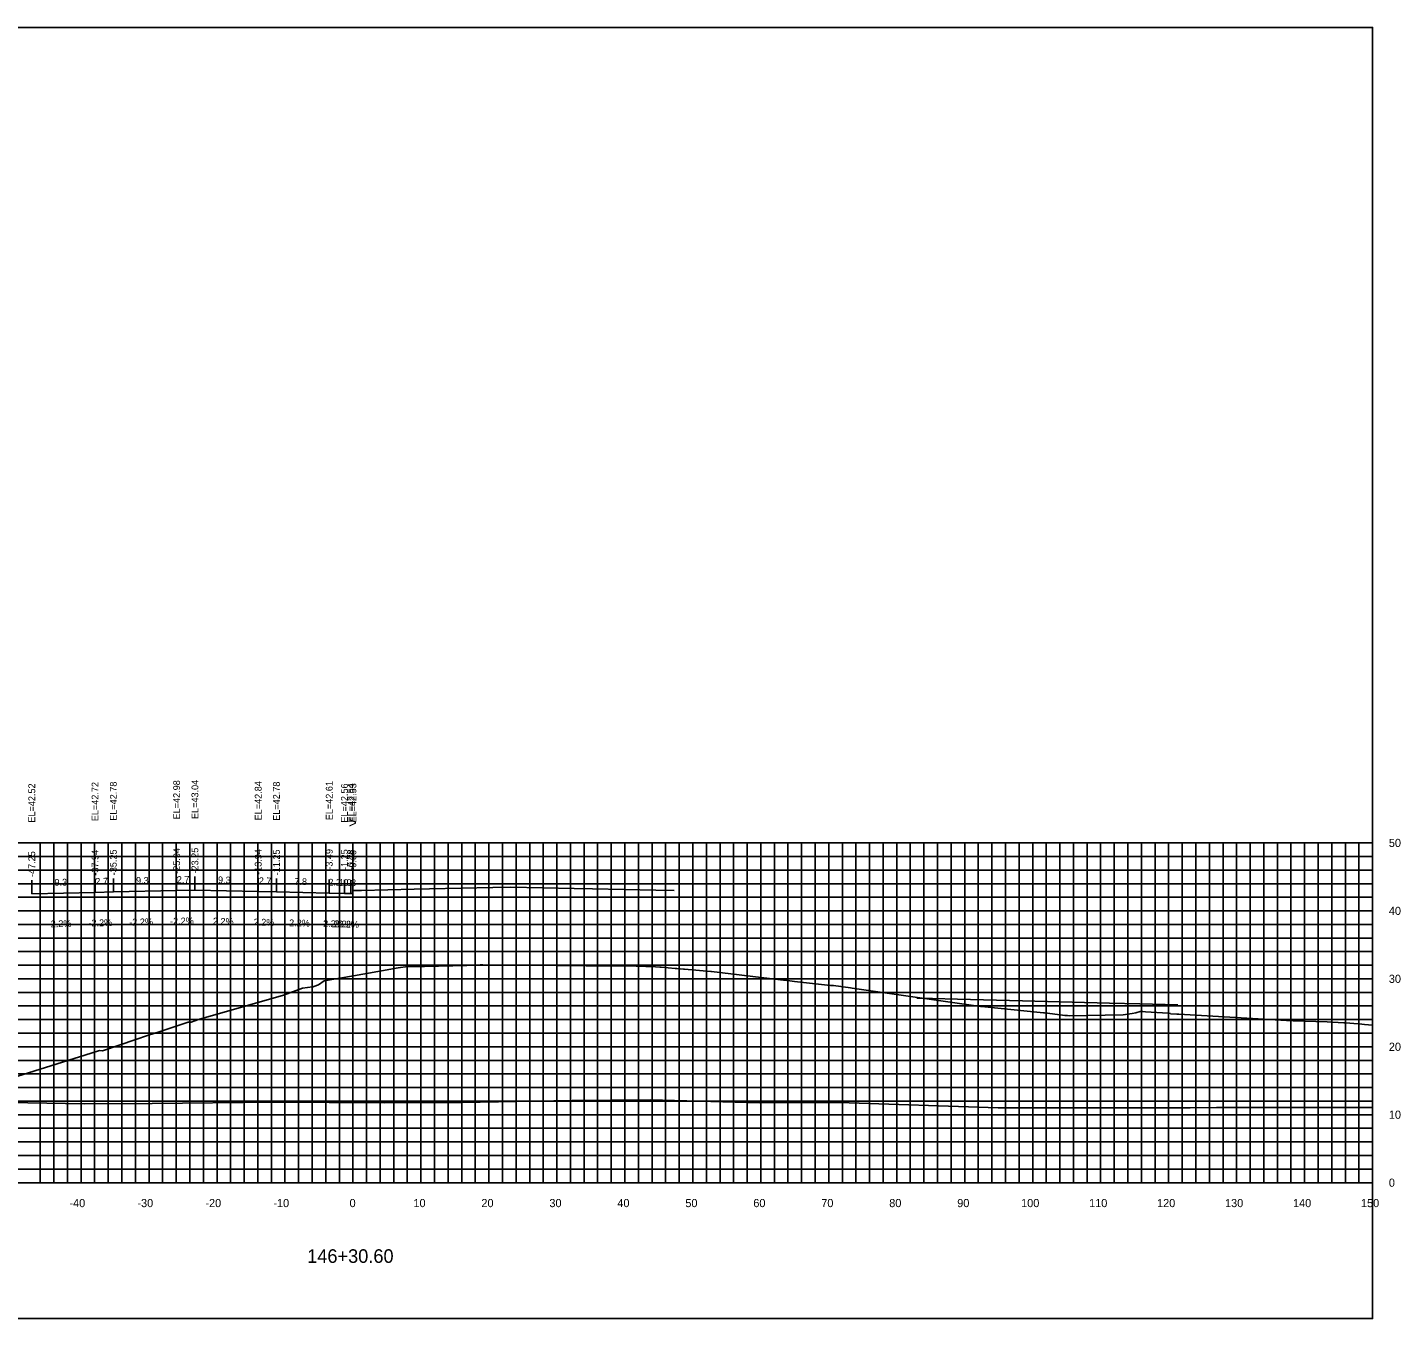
# Model space of a CAD drawing. Extents: x 1800880 to 1818864, y 245271 to 250560.
# Drawn here: x 1815690.6 to 1815892.6, y 249646.6 to 249836.6 of the extents above; entities that cross this region are included whole.
import ezdxf

# ---------------------------------------------------------------- set-up
doc = ezdxf.new("R2010")
doc.units = 0
for name, color, linetype in [('33', 7, 'Continuous'), ('ANNO-TXT', 7, 'Continuous'), ('AXIS', 7, 'Continuous'), ('CL-CNST', 7, 'Continuous'), ('DESIGN - DRAINAGE - Bridges', 7, 'Continuous'), ('Level 32', 7, 'Continuous'), ('Level 37', 7, 'Continuous'), ('Level 46', 7, 'Continuous'), ('Level 62', 7, 'Continuous'), ('SHT-BDR', 7, 'Continuous')]:
    doc.layers.add(name, color=color, linetype=linetype)

msp = doc.modelspace()

# ---------------------------------------------------------------- linework, layer by layer
at = {"layer": 'AXIS'}
msp.add_lwpolyline([(1815738.48, 249709.59), (1815738.76, 249709.6), (1815739.73, 249709.62), (1815747.49, 249709.79), (1815749.73, 249709.84), (1815759.04, 249710.05), (1815761.73, 249710.11), (1815771.04, 249709.9), (1815773.73, 249709.84), (1815783.04, 249709.64), (1815785.73, 249709.58)], dxfattribs=at)
at = {"layer": 'CL-CNST'}
msp.add_lwpolyline([(1815688.23, 249681.99), (1815699.96, 249685.66), (1815701.17, 249686.03), (1815701.61, 249686.02), (1815706.55, 249687.68), (1815708.24, 249688.24), (1815710.14, 249688.87), (1815714.22, 249690.24), (1815714.24, 249690.24), (1815714.7, 249690.23), (1815715.78, 249690.59), (1815728.27, 249694.19), (1815731.06, 249695.22), (1815732.53, 249695.41), (1815732.63, 249695.42), (1815732.74, 249695.46), (1815733.4, 249695.71), (1815733.43, 249695.71), (1815734.24, 249696.32), (1815738.55, 249697.05), (1815742.14, 249697.66), (1815745.14, 249698.21), (1815746.54, 249698.4), (1815747.77, 249698.41), (1815748.77, 249698.41), (1815749, 249698.41), (1815755.25, 249698.58), (1815757.2, 249698.66), (1815757.6, 249698.68), (1815762.64, 249698.62), (1815768.63, 249698.56), (1815772.78, 249698.52), (1815780.15, 249698.45), (1815783.01, 249698.34), (1815783.65, 249698.31), (1815783.8, 249698.3), (1815785.89, 249698.11), (1815786.13, 249698.11), (1815787.12, 249698.03), (1815787.28, 249698.02), (1815791.14, 249697.7), (1815791.24, 249697.7), (1815801.37, 249696.46), (1815802.75, 249696.3), (1815803.45, 249696.21), (1815808.72, 249695.6), (1815808.77, 249695.6), (1815809.18, 249695.61), (1815811.7, 249695.27), (1815811.93, 249695.24), (1815830.81, 249692.55), (1815830.94, 249692.55), (1815840.05, 249691.58), (1815840.22, 249691.57), (1815840.67, 249691.53), (1815843.22, 249691.2), (1815843.6, 249691.21), (1815843.85, 249691.14), (1815851.81, 249691.3), (1815853.11, 249691.51), (1815853.67, 249691.58), (1815854.28, 249691.79), (1815854.71, 249691.79), (1815855.06, 249691.76), (1815858.41, 249691.55), (1815858.75, 249691.48), (1815858.76, 249691.46), (1815859.69, 249691.4), (1815860, 249691.38), (1815875.84, 249690.48), (1815876.82, 249690.42), (1815881.79, 249690.27), (1815882.59, 249690.22), (1815884.28, 249690.1), (1815884.5, 249690.1), (1815886.35, 249689.97), (1815886.42, 249689.97), (1815886.52, 249689.96), (1815887.31, 249689.89), (1815888.48, 249689.79)], dxfattribs=at)
at = {"layer": 'DESIGN - DRAINAGE - Bridges'}
for p, q in [((1815888.48, 249666.6), (1815888.48, 249716.6)), ((1815888.54, 249716.6), (1815888.48, 249716.6)), ((1815888.54, 249706.6), (1815888.48, 249706.6)), ((1815888.54, 249696.6), (1815888.48, 249696.6)), ((1815888.54, 249686.6), (1815888.48, 249686.6)), ((1815888.54, 249676.6), (1815888.48, 249676.6)), ((1815588.48, 249666.6), (1815888.48, 249666.6)), ((1815698.48, 249666.54), (1815698.48, 249666.6)), ((1815708.48, 249666.54), (1815708.48, 249666.6)), ((1815718.48, 249666.54), (1815718.48, 249666.6)), ((1815728.48, 249666.54), (1815728.48, 249666.6)), ((1815738.48, 249666.54), (1815738.48, 249666.6)), ((1815748.48, 249666.54), (1815748.48, 249666.6)), ((1815758.48, 249666.54), (1815758.48, 249666.6)), ((1815768.48, 249666.54), (1815768.48, 249666.6)), ((1815778.48, 249666.54), (1815778.48, 249666.6)), ((1815788.48, 249666.54), (1815788.48, 249666.6)), ((1815798.48, 249666.54), (1815798.48, 249666.6)), ((1815808.48, 249666.54), (1815808.48, 249666.6)), ((1815818.48, 249666.54), (1815818.48, 249666.6)), ((1815828.48, 249666.54), (1815828.48, 249666.6)), ((1815838.48, 249666.54), (1815838.48, 249666.6)), ((1815848.48, 249666.54), (1815848.48, 249666.6)), ((1815858.48, 249666.54), (1815858.48, 249666.6)), ((1815868.48, 249666.54), (1815868.48, 249666.6)), ((1815878.48, 249666.54), (1815878.48, 249666.6)), ((1815888.48, 249666.54), (1815888.48, 249666.6)), ((1815888.54, 249666.6), (1815888.48, 249666.6))]:
    msp.add_line(p, q, dxfattribs=at)
at = {"layer": 'Level 37'}
for p, q in [((1815691.23, 249709.12), (1815691.23, 249711.12)), ((1815700.54, 249709.32), (1815700.54, 249711.32)), ((1815703.23, 249709.38), (1815703.23, 249711.38)), ((1815712.54, 249709.59), (1815712.54, 249711.59)), ((1815715.23, 249709.65), (1815715.23, 249711.65)), ((1815724.54, 249709.44), (1815724.54, 249711.44)), ((1815727.23, 249709.38), (1815727.23, 249711.38)), ((1815734.99, 249709.21), (1815734.99, 249711.21)), ((1815737.23, 249709.16), (1815737.23, 249711.16)), ((1815738.19, 249709.14), (1815738.19, 249711.14)), ((1815738.47, 249709.14), (1815738.47, 249711.14))]:
    msp.add_line(p, q, dxfattribs=at)
msp.add_lwpolyline([(1815588.48, 249646.6), (1815888.48, 249646.6), (1815888.48, 249836.6), (1815588.48, 249836.6)], close=True, dxfattribs=at)
at = {"layer": 'Level 46'}
for p, q in [((1815588.48, 249716.6), (1815888.48, 249716.6)), ((1815692.48, 249666.6), (1815692.48, 249716.6)), ((1815694.48, 249666.6), (1815694.48, 249716.6)), ((1815696.48, 249666.6), (1815696.48, 249716.6)), ((1815698.48, 249666.6), (1815698.48, 249716.6)), ((1815700.48, 249666.6), (1815700.48, 249716.6)), ((1815702.48, 249666.6), (1815702.48, 249716.6)), ((1815704.48, 249666.6), (1815704.48, 249716.6)), ((1815706.48, 249666.6), (1815706.48, 249716.6)), ((1815708.48, 249666.6), (1815708.48, 249716.6)), ((1815710.48, 249666.6), (1815710.48, 249716.6)), ((1815712.48, 249666.6), (1815712.48, 249716.6)), ((1815714.48, 249666.6), (1815714.48, 249716.6)), ((1815716.48, 249666.6), (1815716.48, 249716.6)), ((1815718.48, 249666.6), (1815718.48, 249716.6)), ((1815720.48, 249666.6), (1815720.48, 249716.6)), ((1815722.48, 249666.6), (1815722.48, 249716.6)), ((1815724.48, 249666.6), (1815724.48, 249716.6)), ((1815726.48, 249666.6), (1815726.48, 249716.6)), ((1815728.48, 249666.6), (1815728.48, 249716.6)), ((1815730.48, 249666.6), (1815730.48, 249716.6)), ((1815732.48, 249666.6), (1815732.48, 249716.6)), ((1815734.48, 249666.6), (1815734.48, 249716.6)), ((1815736.48, 249666.6), (1815736.48, 249716.6)), ((1815738.48, 249666.6), (1815738.48, 249716.6)), ((1815740.48, 249666.6), (1815740.48, 249716.6)), ((1815742.48, 249666.6), (1815742.48, 249716.6)), ((1815744.48, 249666.6), (1815744.48, 249716.6)), ((1815746.48, 249666.6), (1815746.48, 249716.6)), ((1815748.48, 249666.6), (1815748.48, 249716.6)), ((1815750.48, 249666.6), (1815750.48, 249716.6)), ((1815752.48, 249666.6), (1815752.48, 249716.6)), ((1815754.48, 249666.6), (1815754.48, 249716.6)), ((1815756.48, 249666.6), (1815756.48, 249716.6)), ((1815758.48, 249666.6), (1815758.48, 249716.6)), ((1815760.48, 249666.6), (1815760.48, 249716.6)), ((1815762.48, 249666.6), (1815762.48, 249716.6)), ((1815764.48, 249666.6), (1815764.48, 249716.6)), ((1815766.48, 249666.6), (1815766.48, 249716.6)), ((1815768.48, 249666.6), (1815768.48, 249716.6)), ((1815770.48, 249666.6), (1815770.48, 249716.6)), ((1815772.48, 249666.6), (1815772.48, 249716.6)), ((1815774.48, 249666.6), (1815774.48, 249716.6)), ((1815776.48, 249666.6), (1815776.48, 249716.6)), ((1815778.48, 249666.6), (1815778.48, 249716.6)), ((1815780.48, 249666.6), (1815780.48, 249716.6)), ((1815782.48, 249666.6), (1815782.48, 249716.6)), ((1815784.48, 249666.6), (1815784.48, 249716.6)), ((1815786.48, 249666.6), (1815786.48, 249716.6)), ((1815788.48, 249666.6), (1815788.48, 249716.6)), ((1815790.48, 249666.6), (1815790.48, 249716.6)), ((1815792.48, 249666.6), (1815792.48, 249716.6)), ((1815794.48, 249666.6), (1815794.48, 249716.6)), ((1815796.48, 249666.6), (1815796.48, 249716.6)), ((1815798.48, 249666.6), (1815798.48, 249716.6)), ((1815800.48, 249666.6), (1815800.48, 249716.6)), ((1815802.48, 249666.6), (1815802.48, 249716.6)), ((1815804.48, 249666.6), (1815804.48, 249716.6)), ((1815806.48, 249666.6), (1815806.48, 249716.6)), ((1815808.48, 249666.6), (1815808.48, 249716.6)), ((1815810.48, 249666.6), (1815810.48, 249716.6)), ((1815812.48, 249666.6), (1815812.48, 249716.6)), ((1815814.48, 249666.6), (1815814.48, 249716.6)), ((1815816.48, 249666.6), (1815816.48, 249716.6)), ((1815818.48, 249666.6), (1815818.48, 249716.6)), ((1815820.48, 249666.6), (1815820.48, 249716.6)), ((1815822.48, 249666.6), (1815822.48, 249716.6)), ((1815824.48, 249666.6), (1815824.48, 249716.6)), ((1815826.48, 249666.6), (1815826.48, 249716.6)), ((1815828.48, 249666.6), (1815828.48, 249716.6)), ((1815830.48, 249666.6), (1815830.48, 249716.6)), ((1815832.48, 249666.6), (1815832.48, 249716.6)), ((1815834.48, 249666.6), (1815834.48, 249716.6)), ((1815836.48, 249666.6), (1815836.48, 249716.6)), ((1815838.48, 249666.6), (1815838.48, 249716.6)), ((1815840.48, 249666.6), (1815840.48, 249716.6)), ((1815842.48, 249666.6), (1815842.48, 249716.6)), ((1815844.48, 249666.6), (1815844.48, 249716.6)), ((1815846.48, 249666.6), (1815846.48, 249716.6)), ((1815848.48, 249666.6), (1815848.48, 249716.6)), ((1815850.48, 249666.6), (1815850.48, 249716.6)), ((1815852.48, 249666.6), (1815852.48, 249716.6)), ((1815854.48, 249666.6), (1815854.48, 249716.6)), ((1815856.48, 249666.6), (1815856.48, 249716.6)), ((1815858.48, 249666.6), (1815858.48, 249716.6)), ((1815860.48, 249666.6), (1815860.48, 249716.6)), ((1815862.48, 249666.6), (1815862.48, 249716.6)), ((1815864.48, 249666.6), (1815864.48, 249716.6)), ((1815866.48, 249666.6), (1815866.48, 249716.6)), ((1815868.48, 249666.6), (1815868.48, 249716.6)), ((1815870.48, 249666.6), (1815870.48, 249716.6)), ((1815872.48, 249666.6), (1815872.48, 249716.6)), ((1815874.48, 249666.6), (1815874.48, 249716.6)), ((1815876.48, 249666.6), (1815876.48, 249716.6)), ((1815878.48, 249666.6), (1815878.48, 249716.6)), ((1815880.48, 249666.6), (1815880.48, 249716.6)), ((1815882.48, 249666.6), (1815882.48, 249716.6)), ((1815884.48, 249666.6), (1815884.48, 249716.6)), ((1815886.48, 249666.6), (1815886.48, 249716.6)), ((1815888.48, 249666.6), (1815888.48, 249716.6)), ((1815588.48, 249714.6), (1815888.48, 249714.6)), ((1815588.48, 249712.6), (1815888.48, 249712.6)), ((1815588.48, 249710.6), (1815888.48, 249710.6)), ((1815588.48, 249708.6), (1815888.48, 249708.6)), ((1815588.48, 249706.6), (1815888.48, 249706.6)), ((1815588.48, 249704.6), (1815888.48, 249704.6)), ((1815588.48, 249702.6), (1815888.48, 249702.6)), ((1815588.48, 249700.6), (1815888.48, 249700.6)), ((1815588.48, 249698.6), (1815888.48, 249698.6)), ((1815588.48, 249696.6), (1815888.48, 249696.6)), ((1815588.48, 249694.6), (1815888.48, 249694.6)), ((1815588.48, 249692.6), (1815888.48, 249692.6)), ((1815588.48, 249690.6), (1815888.48, 249690.6)), ((1815588.48, 249688.6), (1815888.48, 249688.6)), ((1815588.48, 249686.6), (1815888.48, 249686.6)), ((1815588.48, 249684.6), (1815888.48, 249684.6)), ((1815588.48, 249682.6), (1815888.48, 249682.6)), ((1815588.48, 249680.6), (1815888.48, 249680.6)), ((1815588.48, 249678.6), (1815888.48, 249678.6)), ((1815588.48, 249676.6), (1815888.48, 249676.6)), ((1815588.48, 249674.6), (1815888.48, 249674.6)), ((1815588.48, 249672.6), (1815888.48, 249672.6)), ((1815588.48, 249670.6), (1815888.48, 249670.6)), ((1815588.48, 249668.6), (1815888.48, 249668.6)), ((1815588.48, 249666.6), (1815888.48, 249666.6))]:
    msp.add_line(p, q, dxfattribs=at)
at = {"layer": 'Level 62'}
for points in [[(1815691.23, 249709.12), (1815700.54, 249709.32), (1815703.23, 249709.38), (1815712.54, 249709.59), (1815715.23, 249709.65), (1815724.54, 249709.44), (1815727.23, 249709.38), (1815734.99, 249709.21), (1815737.23, 249709.16), (1815738.19, 249709.14), (1815738.47, 249709.14)], [(1815821.42, 249693.76), (1815823.75, 249693.7), (1815827.43, 249693.6), (1815836.97, 249693.35), (1815849.8, 249693.02), (1815854.25, 249692.9), (1815859.84, 249692.75)], [(1815588.48, 249678.7), (1815589.28, 249678.7), (1815615.71, 249678.51), (1815619.71, 249678.53), (1815643.47, 249678.45), (1815649.74, 249678.48), (1815671.23, 249678.51), (1815679.46, 249678.55), (1815698.98, 249678.21), (1815708.93, 249678.27), (1815726.74, 249678.46), (1815743.15, 249678.35), (1815754.49, 249678.42), (1815770.72, 249678.7), (1815782.25, 249678.77), (1815798.24, 249678.33), (1815810, 249678.41), (1815833.4, 249677.59), (1815837.76, 249677.63), (1815861.64, 249677.62), (1815865.51, 249677.65), (1815888.48, 249677.65)]]:
    msp.add_lwpolyline(points, dxfattribs=at)

# ---------------------------------------------------------------- texts
for s, p in [('-40', (1815696.77, 249663)), ('-30', (1815706.77, 249663)), ('-20', (1815716.77, 249663)), ('-10', (1815726.77, 249663)), ('0', (1815737.98, 249663)), ('10', (1815747.38, 249663)), ('20', (1815757.38, 249663)), ('30', (1815767.38, 249663)), ('40', (1815777.38, 249663)), ('50', (1815787.38, 249663)), ('60', (1815797.38, 249663)), ('70', (1815807.38, 249663)), ('80', (1815817.38, 249663)), ('90', (1815827.38, 249663)), ('100', (1815836.78, 249663)), ('110', (1815846.78, 249663)), ('120', (1815856.78, 249663)), ('130', (1815866.78, 249663)), ('140', (1815876.78, 249663)), ('150', (1815886.78, 249663))]:
    msp.add_text(s, height=1.2).set_placement(p)
at = {"layer": '33'}
for s, p in [('50', (1815890.88, 249716)), ('40', (1815890.88, 249706)), ('30', (1815890.88, 249696)), ('20', (1815890.88, 249686)), ('10', (1815890.88, 249676)), ('0', (1815890.88, 249666))]:
    msp.add_text(s, height=1.2, dxfattribs=at).set_placement(p)
at = {"layer": 'ANNO-TXT'}
for s, rotation, p in [('9.3', 1.2603, (1815694.58, 249710.29)), ('2.7', 1.2603, (1815700.58, 249710.43)), ('9.3', 1.2603, (1815706.58, 249710.56)), ('2.7', 1.2603, (1815712.58, 249710.69)), ('9.3', 358.7397, (1815718.62, 249710.67)), ('2.7', 358.7397, (1815724.62, 249710.54)), ('7.8', 358.7397, (1815729.85, 249710.43)), ('2.2', 358.7397, (1815734.85, 249710.32)), ('1.0', 358.7397, (1815736.41, 249710.28)), ('0.3', 358.7397, (1815737.07, 249710.27)), ('-2.2%', 1.2603, (1815693.58, 249704.17)), ('-2.2%', 1.2603, (1815699.58, 249704.3)), ('-2.2%', 1.2603, (1815705.58, 249704.43)), ('-2.2%', 1.2603, (1815711.58, 249704.57)), ('2.2%', 358.7397, (1815717.86, 249704.59)), ('2.2%', 358.7397, (1815723.86, 249704.46)), ('2.2%', 358.7397, (1815729.08, 249704.34)), ('2.2%', 358.7397, (1815734.08, 249704.23)), ('2.2%', 358.7397, (1815735.69, 249704.2)), ('2.2%', 358.7397, (1815736.31, 249704.18))]:
    msp.add_text(s, height=1, rotation=rotation, dxfattribs=at).set_placement(p)
at = {"layer": 'DESIGN - DRAINAGE - Bridges'}
msp.add_text('>', height=1.5, dxfattribs=at).set_placement((1815737.87, 249718.85))
at = {"layer": 'Level 32'}
msp.add_text('146+30.60', height=2, dxfattribs=at).set_placement((1815731.74, 249654.8))
at = {"layer": 'SHT-BDR'}
for s, p in [('EL=42.52', (1815691.73, 249719.59)), ('EL=42.72', (1815701.04, 249719.8)), ('EL=42.78', (1815703.73, 249719.86)), ('EL=42.98', (1815713.04, 249720.06)), ('EL=43.04', (1815715.73, 249720.12)), ('EL=42.84', (1815725.04, 249719.92)), ('EL=42.78', (1815727.73, 249719.86)), ('EL=42.61', (1815735.49, 249719.94)), ('EL=42.56', (1815737.73, 249719.59)), ('EL=42.54', (1815738.69, 249719.61)), ('EL=42.53', (1815738.97, 249719.61)), ('-47.25', (1815691.73, 249711.58)), ('-37.94', (1815701.04, 249711.78)), ('-35.25', (1815703.73, 249711.84)), ('-25.94', (1815713.04, 249712.05)), ('-23.25', (1815715.73, 249712.1)), ('-13.94', (1815725.04, 249711.9)), ('-11.25', (1815727.73, 249711.84)), ('-3.49', (1815735.49, 249712.66)), ('-1.25', (1815737.73, 249712.61)), ('-0.28', (1815738.69, 249712.59)), ('-0.00', (1815738.97, 249712.51))]:
    msp.add_text(s, height=1, rotation=90, dxfattribs=at).set_placement(p)

doc.saveas('drawing.dxf')
